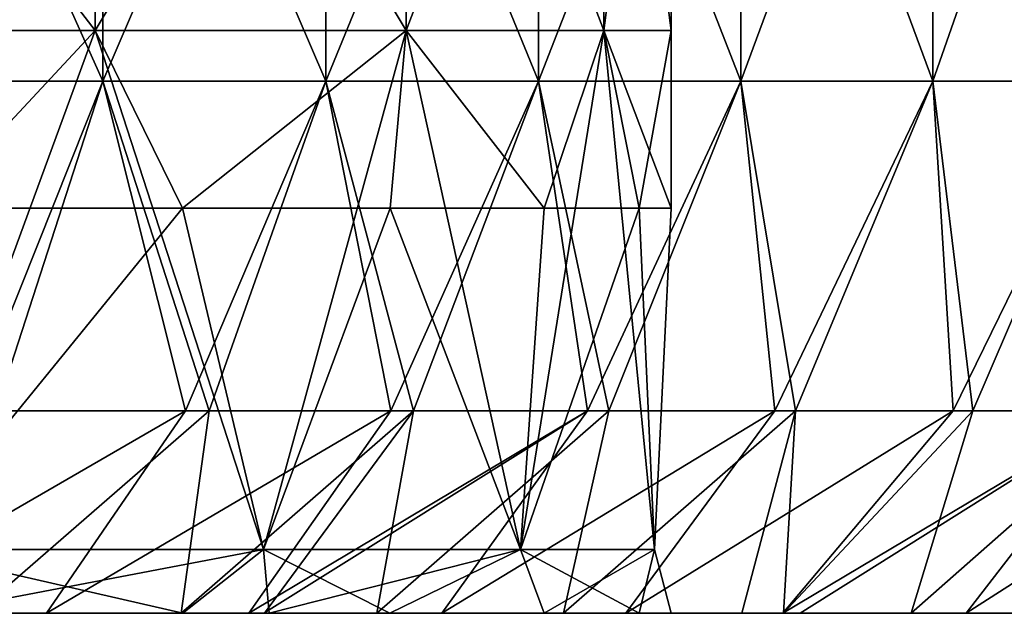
# Model space of a CAD drawing. Header units: inches. Extents: x -3.56 to 3.56, y -0.38 to 0.62.
# Tile 264 of 275: x 3.17 to 3.33, y -0.06 to 0.03. Entities that reach past the tile are written whole.
import ezdxf

# ---------------------------------------------------------------- set-up
doc = ezdxf.new("R2010")
doc.units = ezdxf.units.IN
doc.header["$LTSCALE"] = 65.185185
doc.header["$MEASUREMENT"] = 0
for name, color, linetype in [('11', 7, 'CONTINUOUS'), ('38', 7, 'CONTINUOUS'), ('39', 7, 'CONTINUOUS'), ('50', 7, 'CONTINUOUS'), ('51', 7, 'CONTINUOUS')]:
    doc.layers.add(name, color=color, linetype=linetype)

msp = doc.modelspace()

# ---------------------------------------------------------------- linework, layer by layer
at = {"layer": '11', "color": 13, "linetype": 'Continuous', "true_color": 0xd67263}
for points in [[(3.1505, 0.0196, 1.66306), (3.18644, 0.0196, 1.59311), (3.1505, 0.09968, 1.66306), (3.1505, 0.0196, 1.66306)], [(3.1505, 0.09968, 1.66306), (3.18644, 0.0196, 1.59311), (3.18644, 0.09968, 1.59311), (3.1505, 0.09968, 1.66306)], [(3.18644, 0.0196, -1.59311), (3.1505, 0.0196, -1.66306), (3.18644, 0.09968, -1.59311), (3.18644, 0.0196, -1.59311)], [(3.18644, 0.09968, -1.59311), (3.1505, 0.0196, -1.66306), (3.1505, 0.09968, -1.66306), (3.18644, 0.09968, -1.59311)], [(3.18644, 0.0196, 1.59311), (3.22084, 0.0196, 1.52238), (3.18644, 0.09968, 1.59311), (3.18644, 0.0196, 1.59311)], [(3.18644, 0.09968, 1.59311), (3.22084, 0.0196, 1.52238), (3.22084, 0.09968, 1.52238), (3.18644, 0.09968, 1.59311)], [(3.22084, 0.0196, -1.52238), (3.18644, 0.0196, -1.59311), (3.22084, 0.09968, -1.52238), (3.22084, 0.0196, -1.52238)], [(3.22084, 0.09968, -1.52238), (3.18644, 0.0196, -1.59311), (3.18644, 0.09968, -1.59311), (3.22084, 0.09968, -1.52238)], [(3.22084, 0.0196, 1.52238), (3.25366, 0.0196, 1.4509), (3.22084, 0.09968, 1.52238), (3.22084, 0.0196, 1.52238)], [(3.22084, 0.09968, 1.52238), (3.25366, 0.0196, 1.4509), (3.25366, 0.09968, 1.4509), (3.22084, 0.09968, 1.52238)], [(3.25366, 0.0196, -1.4509), (3.22084, 0.0196, -1.52238), (3.25366, 0.09968, -1.4509), (3.25366, 0.0196, -1.4509)], [(3.25366, 0.09968, -1.4509), (3.22084, 0.0196, -1.52238), (3.22084, 0.09968, -1.52238), (3.25366, 0.09968, -1.4509)], [(3.25366, 0.0196, 1.4509), (3.28489, 0.0196, 1.37872), (3.25366, 0.09968, 1.4509), (3.25366, 0.0196, 1.4509)], [(3.25366, 0.09968, 1.4509), (3.28489, 0.0196, 1.37872), (3.28489, 0.09968, 1.37872), (3.25366, 0.09968, 1.4509)], [(3.28489, 0.0196, -1.37872), (3.25366, 0.0196, -1.4509), (3.28489, 0.09968, -1.37872), (3.28489, 0.0196, -1.37872)], [(3.28489, 0.09968, -1.37872), (3.25366, 0.0196, -1.4509), (3.25366, 0.09968, -1.4509), (3.28489, 0.09968, -1.37872)], [(3.28489, 0.0196, 1.37872), (3.31453, 0.0196, 1.30587), (3.28489, 0.09968, 1.37872), (3.28489, 0.0196, 1.37872)], [(3.28489, 0.09968, 1.37872), (3.31453, 0.0196, 1.30587), (3.31453, 0.09968, 1.30587), (3.28489, 0.09968, 1.37872)], [(3.31453, 0.0196, -1.30587), (3.28489, 0.0196, -1.37872), (3.31453, 0.09968, -1.30587), (3.31453, 0.0196, -1.30587)], [(3.31453, 0.09968, -1.30587), (3.28489, 0.0196, -1.37872), (3.28489, 0.09968, -1.37872), (3.31453, 0.09968, -1.30587)], [(3.31453, 0.0196, 1.30587), (3.34255, 0.0196, 1.23239), (3.31453, 0.09968, 1.30587), (3.31453, 0.0196, 1.30587)], [(3.31453, 0.09968, 1.30587), (3.34255, 0.0196, 1.23239), (3.34255, 0.09968, 1.23239), (3.31453, 0.09968, 1.30587)], [(3.34255, 0.0196, -1.23239), (3.31453, 0.0196, -1.30587), (3.34255, 0.09968, -1.23239), (3.34255, 0.0196, -1.23239)], [(3.34255, 0.09968, -1.23239), (3.31453, 0.0196, -1.30587), (3.31453, 0.09968, -1.30587), (3.34255, 0.09968, -1.23239)], [(3.18644, 0.0196, 1.59311), (3.1505, 0.0196, 1.66306), (3.16996, -0.03125, 1.62565), (3.18644, 0.0196, 1.59311)], [(3.1505, 0.0196, -1.66306), (3.18644, 0.0196, -1.59311), (3.16617, -0.03125, -1.63302), (3.1505, 0.0196, -1.66306)], [(3.16617, -0.03125, -1.63302), (3.18644, 0.0196, -1.59311), (3.19922, -0.03125, -1.56729), (3.16617, -0.03125, -1.63302)], [(3.20286, -0.03125, 1.55984), (3.18644, 0.0196, 1.59311), (3.16996, -0.03125, 1.62565), (3.20286, -0.03125, 1.55984)], [(3.22084, 0.0196, 1.52238), (3.18644, 0.0196, 1.59311), (3.20286, -0.03125, 1.55984), (3.22084, 0.0196, 1.52238)], [(3.18644, 0.0196, -1.59311), (3.22084, 0.0196, -1.52238), (3.19922, -0.03125, -1.56729), (3.18644, 0.0196, -1.59311)], [(3.19922, -0.03125, -1.56729), (3.22084, 0.0196, -1.52238), (3.23091, -0.03125, -1.50088), (3.19922, -0.03125, -1.56729)], [(3.23439, -0.03125, 1.49336), (3.22084, 0.0196, 1.52238), (3.20286, -0.03125, 1.55984), (3.23439, -0.03125, 1.49336)], [(3.25366, 0.0196, 1.4509), (3.22084, 0.0196, 1.52238), (3.23439, -0.03125, 1.49336), (3.25366, 0.0196, 1.4509)], [(3.22084, 0.0196, -1.52238), (3.25366, 0.0196, -1.4509), (3.23091, -0.03125, -1.50088), (3.22084, 0.0196, -1.52238)], [(3.23091, -0.03125, -1.50088), (3.25366, 0.0196, -1.4509), (3.26121, -0.03125, -1.43384), (3.23091, -0.03125, -1.50088)], [(3.26454, -0.03125, 1.42625), (3.25366, 0.0196, 1.4509), (3.23439, -0.03125, 1.49336), (3.26454, -0.03125, 1.42625)], [(3.28489, 0.0196, 1.37872), (3.25366, 0.0196, 1.4509), (3.26454, -0.03125, 1.42625), (3.28489, 0.0196, 1.37872)], [(3.25366, 0.0196, -1.4509), (3.28489, 0.0196, -1.37872), (3.26121, -0.03125, -1.43384), (3.25366, 0.0196, -1.4509)], [(3.26121, -0.03125, -1.43384), (3.28489, 0.0196, -1.37872), (3.29013, -0.03125, -1.36619), (3.26121, -0.03125, -1.43384)], [(3.2933, -0.03125, 1.35853), (3.28489, 0.0196, 1.37872), (3.26454, -0.03125, 1.42625), (3.2933, -0.03125, 1.35853)], [(3.31453, 0.0196, 1.30587), (3.28489, 0.0196, 1.37872), (3.2933, -0.03125, 1.35853), (3.31453, 0.0196, 1.30587)], [(3.28489, 0.0196, -1.37872), (3.31453, 0.0196, -1.30587), (3.29013, -0.03125, -1.36619), (3.28489, 0.0196, -1.37872)], [(3.29013, -0.03125, -1.36619), (3.31453, 0.0196, -1.30587), (3.31764, -0.03125, -1.29795), (3.29013, -0.03125, -1.36619)], [(3.32065, -0.03125, 1.29022), (3.31453, 0.0196, 1.30587), (3.2933, -0.03125, 1.35853), (3.32065, -0.03125, 1.29022)], [(3.34255, 0.0196, 1.23239), (3.31453, 0.0196, 1.30587), (3.32065, -0.03125, 1.29022), (3.34255, 0.0196, 1.23239)], [(3.31453, 0.0196, -1.30587), (3.34255, 0.0196, -1.23239), (3.31764, -0.03125, -1.29795), (3.31453, 0.0196, -1.30587)], [(3.31764, -0.03125, -1.29795), (3.34255, 0.0196, -1.23239), (3.34374, -0.03125, -1.22916), (3.31764, -0.03125, -1.29795)], [(3.34659, -0.03125, 1.22137), (3.34255, 0.0196, 1.23239), (3.32065, -0.03125, 1.29022), (3.34659, -0.03125, 1.22137)]]:
    msp.add_3dface(points, dxfattribs=at)
at = {"layer": '38', "color": 13, "linetype": 'Continuous', "true_color": 0xd67263}
for points in [[(3.12363, 0.02742, -1.33221), (3.18529, 0.02742, -1.29258), (3.12363, 0.1075, -1.33221), (3.12363, 0.02742, -1.33221)], [(3.12363, 0.1075, -1.33221), (3.18529, 0.02742, -1.29258), (3.18529, 0.1075, -1.29258), (3.12363, 0.1075, -1.33221)], [(3.18529, 0.02742, -1.29258), (3.23328, 0.02742, -1.23719), (3.18529, 0.1075, -1.29258), (3.18529, 0.02742, -1.29258)], [(3.18529, 0.1075, -1.29258), (3.23328, 0.02742, -1.23719), (3.23328, 0.1075, -1.23719), (3.18529, 0.1075, -1.29258)], [(3.23328, 0.02742, -1.23719), (3.26373, 0.02742, -1.17052), (3.23328, 0.1075, -1.23719), (3.23328, 0.02742, -1.23719)], [(3.23328, 0.1075, -1.23719), (3.26373, 0.02742, -1.17052), (3.26373, 0.1075, -1.17052), (3.23328, 0.1075, -1.23719)], [(3.26373, 0.02742, -1.17052), (3.27416, 0.02742, -1.09798), (3.26373, 0.1075, -1.17052), (3.26373, 0.02742, -1.17052)], [(3.27416, 0.02742, -1.09798), (3.27416, 0.1075, -1.09798), (3.26373, 0.1075, -1.17052), (3.27416, 0.02742, -1.09798)], [(3.12363, 0.02742, -1.33221), (3.15588, -0.05266, -1.3146), (3.18529, 0.02742, -1.29258), (3.12363, 0.02742, -1.33221)], [(3.15588, -0.05266, -1.3146), (3.21127, -0.05266, -1.2666), (3.18529, 0.02742, -1.29258), (3.15588, -0.05266, -1.3146)], [(3.18529, 0.02742, -1.29258), (3.21127, -0.05266, -1.2666), (3.23328, 0.02742, -1.23719), (3.18529, 0.02742, -1.29258)], [(3.21127, -0.05266, -1.2666), (3.25089, -0.05266, -1.20494), (3.23328, 0.02742, -1.23719), (3.21127, -0.05266, -1.2666)], [(3.23328, 0.02742, -1.23719), (3.25089, -0.05266, -1.20494), (3.26373, 0.02742, -1.17052), (3.23328, 0.02742, -1.23719)], [(3.25089, -0.05266, -1.20494), (3.27154, -0.05266, -1.13462), (3.26373, 0.02742, -1.17052), (3.25089, -0.05266, -1.20494)], [(3.27154, -0.05266, -1.13462), (3.27416, 0, -1.09798), (3.26373, 0.02742, -1.17052), (3.27154, -0.05266, -1.13462)], [(3.26373, 0.02742, -1.17052), (3.27416, 0, -1.09798), (3.27416, 0.02742, -1.09798), (3.26373, 0.02742, -1.17052)], [(3.15972, 0, -0.88387), (3.19874, 0, -0.9159), (3.15588, -0.05266, -0.88135), (3.15972, 0, -0.88387)], [(3.15588, -0.05266, -0.88135), (3.19874, 0, -0.9159), (3.21127, -0.05266, -0.92935), (3.15588, -0.05266, -0.88135)], [(3.19874, 0, -0.9159), (3.23077, 0, -0.95492), (3.21127, -0.05266, -0.92935), (3.19874, 0, -0.9159)], [(3.21127, -0.05266, -0.92935), (3.23077, 0, -0.95492), (3.25089, -0.05266, -0.99101), (3.21127, -0.05266, -0.92935)], [(3.23077, 0, -0.95492), (3.25456, 0, -0.99943), (3.25089, -0.05266, -0.99101), (3.23077, 0, -0.95492)], [(3.25456, 0, -0.99943), (3.26921, 0, -1.04774), (3.25089, -0.05266, -0.99101), (3.25456, 0, -0.99943)], [(3.25089, -0.05266, -0.99101), (3.26921, 0, -1.04774), (3.27154, -0.05266, -1.06133), (3.25089, -0.05266, -0.99101)], [(3.26921, 0, -1.04774), (3.27416, 0, -1.09798), (3.27154, -0.05266, -1.06133), (3.26921, 0, -1.04774)], [(3.27154, -0.05266, -1.06133), (3.27416, 0, -1.09798), (3.27154, -0.05266, -1.13462), (3.27154, -0.05266, -1.06133)], [(3.15588, -0.05266, -0.88135), (3.21127, -0.05266, -0.92935), (3.15968, -0.0625, -0.88385), (3.15588, -0.05266, -0.88135)], [(3.21127, -0.05266, -1.2666), (3.15588, -0.05266, -1.3146), (3.19879, -0.0625, -1.27997), (3.21127, -0.05266, -1.2666)], [(3.19879, -0.0625, -1.27997), (3.15588, -0.05266, -1.3146), (3.15968, -0.0625, -1.31211), (3.19879, -0.0625, -1.27997)], [(3.15968, -0.0625, -0.88385), (3.21127, -0.05266, -0.92935), (3.19879, -0.0625, -0.91598), (3.15968, -0.0625, -0.88385)], [(3.19879, -0.0625, -0.91598), (3.21127, -0.05266, -0.92935), (3.21213, -0.0625, -0.93034), (3.19879, -0.0625, -0.91598)], [(3.21213, -0.0625, -1.26561), (3.21127, -0.05266, -1.2666), (3.19879, -0.0625, -1.27997), (3.21213, -0.0625, -1.26561)], [(3.21127, -0.05266, -0.92935), (3.25089, -0.05266, -0.99101), (3.21213, -0.0625, -0.93034), (3.21127, -0.05266, -0.92935)], [(3.25089, -0.05266, -1.20494), (3.21127, -0.05266, -1.2666), (3.23072, -0.0625, -1.24104), (3.25089, -0.05266, -1.20494)], [(3.23072, -0.0625, -1.24104), (3.21127, -0.05266, -1.2666), (3.21213, -0.0625, -1.26561), (3.23072, -0.0625, -1.24104)], [(3.21213, -0.0625, -0.93034), (3.25089, -0.05266, -0.99101), (3.23072, -0.0625, -0.95491), (3.21213, -0.0625, -0.93034)], [(3.23072, -0.0625, -0.95491), (3.25089, -0.05266, -0.99101), (3.25452, -0.0625, -0.99936), (3.23072, -0.0625, -0.95491)], [(3.25452, -0.0625, -1.19659), (3.25089, -0.05266, -1.20494), (3.23072, -0.0625, -1.24104), (3.25452, -0.0625, -1.19659)], [(3.25089, -0.05266, -0.99101), (3.27154, -0.05266, -1.06133), (3.25452, -0.0625, -0.99936), (3.25089, -0.05266, -0.99101)], [(3.27154, -0.05266, -1.13462), (3.25089, -0.05266, -1.20494), (3.26922, -0.0625, -1.14811), (3.27154, -0.05266, -1.13462)], [(3.26922, -0.0625, -1.14811), (3.25089, -0.05266, -1.20494), (3.25452, -0.0625, -1.19659), (3.26922, -0.0625, -1.14811)], [(3.25452, -0.0625, -0.99936), (3.27154, -0.05266, -1.06133), (3.26922, -0.0625, -1.04784), (3.25452, -0.0625, -0.99936)], [(3.26922, -0.0625, -1.04784), (3.27154, -0.05266, -1.06133), (3.27412, -0.0625, -1.09798), (3.26922, -0.0625, -1.04784)], [(3.27412, -0.0625, -1.09798), (3.27154, -0.05266, -1.13462), (3.26922, -0.0625, -1.14811), (3.27412, -0.0625, -1.09798)], [(3.27154, -0.05266, -1.06133), (3.27154, -0.05266, -1.13462), (3.27412, -0.0625, -1.09798), (3.27154, -0.05266, -1.06133)]]:
    msp.add_3dface(points, dxfattribs=at)
at = {"layer": '39', "color": 13, "linetype": 'Continuous', "true_color": 0xd67263}
for points in [[(3.18529, 0.02742, -0.90337), (3.12363, 0.02742, -0.86374), (3.18529, 0.1075, -0.90337), (3.18529, 0.02742, -0.90337)], [(3.18529, 0.1075, -0.90337), (3.12363, 0.02742, -0.86374), (3.12363, 0.1075, -0.86374), (3.18529, 0.1075, -0.90337)], [(3.23328, 0.02742, -0.95876), (3.18529, 0.02742, -0.90337), (3.23328, 0.1075, -0.95876), (3.23328, 0.02742, -0.95876)], [(3.23328, 0.1075, -0.95876), (3.18529, 0.02742, -0.90337), (3.18529, 0.1075, -0.90337), (3.23328, 0.1075, -0.95876)], [(3.26373, 0.02742, -1.02543), (3.23328, 0.02742, -0.95876), (3.26373, 0.1075, -1.02543), (3.26373, 0.02742, -1.02543)], [(3.26373, 0.1075, -1.02543), (3.23328, 0.02742, -0.95876), (3.23328, 0.1075, -0.95876), (3.26373, 0.1075, -1.02543)], [(3.27416, 0.1075, -1.09798), (3.27416, 0.02742, -1.09798), (3.26373, 0.02742, -1.02543), (3.27416, 0.1075, -1.09798)], [(3.27416, 0.1075, -1.09798), (3.26373, 0.02742, -1.02543), (3.26373, 0.1075, -1.02543), (3.27416, 0.1075, -1.09798)], [(3.18529, 0.02742, -0.90337), (3.15972, 0, -0.88387), (3.12363, 0.02742, -0.86374), (3.18529, 0.02742, -0.90337)], [(3.19874, 0, -0.9159), (3.15972, 0, -0.88387), (3.18529, 0.02742, -0.90337), (3.19874, 0, -0.9159)], [(3.23328, 0.02742, -0.95876), (3.19874, 0, -0.9159), (3.18529, 0.02742, -0.90337), (3.23328, 0.02742, -0.95876)], [(3.23077, 0, -0.95492), (3.19874, 0, -0.9159), (3.23328, 0.02742, -0.95876), (3.23077, 0, -0.95492)], [(3.25456, 0, -0.99943), (3.23077, 0, -0.95492), (3.23328, 0.02742, -0.95876), (3.25456, 0, -0.99943)], [(3.26373, 0.02742, -1.02543), (3.25456, 0, -0.99943), (3.23328, 0.02742, -0.95876), (3.26373, 0.02742, -1.02543)], [(3.26921, 0, -1.04774), (3.25456, 0, -0.99943), (3.26373, 0.02742, -1.02543), (3.26921, 0, -1.04774)], [(3.27416, 0.02742, -1.09798), (3.26921, 0, -1.04774), (3.26373, 0.02742, -1.02543), (3.27416, 0.02742, -1.09798)], [(3.27416, 0, -1.09798), (3.26921, 0, -1.04774), (3.27416, 0.02742, -1.09798), (3.27416, 0, -1.09798)]]:
    msp.add_3dface(points, dxfattribs=at)
at = {"layer": '50', "color": 13, "linetype": 'Continuous', "true_color": 0xd67263}
for points in [[(3.13116, -0.0625, -0.79099), (3.13179, -0.0625, -0.86768), (3.21124, -0.0625, -0.85117), (3.13116, -0.0625, -0.79099)], [(3.21124, -0.0625, -1.33277), (3.13179, -0.0625, -1.32827), (3.13116, -0.0625, -1.4035), (3.21124, -0.0625, -1.33277)], [(3.13116, -0.0625, 1.55893), (3.13216, -0.0625, 1.48597), (3.19853, -0.0625, 1.49637), (3.13116, -0.0625, 1.55893)], [(3.13216, -0.0625, 1.22746), (3.13116, -0.0625, 1.15023), (3.21124, -0.0625, 1.22849), (3.13216, -0.0625, 1.22746)], [(3.13116, -0.0625, 1.15023), (3.13116, -0.0625, 1.07258), (3.21124, -0.0625, 1.1485), (3.13116, -0.0625, 1.15023)], [(3.21124, -0.0625, 1.22849), (3.13116, -0.0625, 1.15023), (3.21124, -0.0625, 1.1485), (3.21124, -0.0625, 1.22849)], [(3.13116, -0.0625, 1.07258), (3.13116, -0.0625, 0.99493), (3.21124, -0.0625, 1.06852), (3.13116, -0.0625, 1.07258)], [(3.21124, -0.0625, 1.1485), (3.13116, -0.0625, 1.07258), (3.21124, -0.0625, 1.06852), (3.21124, -0.0625, 1.1485)], [(3.13116, -0.0625, 0.99493), (3.13116, -0.0625, 0.91728), (3.21124, -0.0625, 0.98853), (3.13116, -0.0625, 0.99493)], [(3.21124, -0.0625, 1.06852), (3.13116, -0.0625, 0.99493), (3.21124, -0.0625, 0.98853), (3.21124, -0.0625, 1.06852)], [(3.13116, -0.0625, 0.91728), (3.13116, -0.0625, 0.83964), (3.21124, -0.0625, 0.90854), (3.13116, -0.0625, 0.91728)], [(3.21124, -0.0625, 0.98853), (3.13116, -0.0625, 0.91728), (3.21124, -0.0625, 0.90854), (3.21124, -0.0625, 0.98853)], [(3.13116, -0.0625, 0.83964), (3.13116, -0.0625, 0.76199), (3.21124, -0.0625, 0.82855), (3.13116, -0.0625, 0.83964)], [(3.21124, -0.0625, 0.90854), (3.13116, -0.0625, 0.83964), (3.21124, -0.0625, 0.82855), (3.21124, -0.0625, 0.90854)], [(3.13116, -0.0625, 0.76199), (3.13116, -0.0625, 0.68434), (3.21124, -0.0625, 0.74857), (3.13116, -0.0625, 0.76199)], [(3.21124, -0.0625, 0.82855), (3.13116, -0.0625, 0.76199), (3.21124, -0.0625, 0.74857), (3.21124, -0.0625, 0.82855)], [(3.13116, -0.0625, 0.68434), (3.13116, -0.0625, 0.60669), (3.21124, -0.0625, 0.66858), (3.13116, -0.0625, 0.68434)], [(3.21124, -0.0625, 0.74857), (3.13116, -0.0625, 0.68434), (3.21124, -0.0625, 0.66858), (3.21124, -0.0625, 0.74857)], [(3.13116, -0.0625, 0.60669), (3.13116, -0.0625, 0.52904), (3.21124, -0.0625, 0.58859), (3.13116, -0.0625, 0.60669)], [(3.21124, -0.0625, 0.66858), (3.13116, -0.0625, 0.60669), (3.21124, -0.0625, 0.58859), (3.21124, -0.0625, 0.66858)], [(3.13116, -0.0625, 0.52904), (3.13116, -0.0625, 0.45139), (3.21124, -0.0625, 0.50861), (3.13116, -0.0625, 0.52904)], [(3.21124, -0.0625, 0.58859), (3.13116, -0.0625, 0.52904), (3.21124, -0.0625, 0.50861), (3.21124, -0.0625, 0.58859)], [(3.13116, -0.0625, 0.45139), (3.13116, -0.0625, 0.37374), (3.21124, -0.0625, 0.42862), (3.13116, -0.0625, 0.45139)], [(3.21124, -0.0625, 0.50861), (3.13116, -0.0625, 0.45139), (3.21124, -0.0625, 0.42862), (3.21124, -0.0625, 0.50861)], [(3.13116, -0.0625, 0.37374), (3.13116, -0.0625, 0.2961), (3.21124, -0.0625, 0.34863), (3.13116, -0.0625, 0.37374)], [(3.21124, -0.0625, 0.42862), (3.13116, -0.0625, 0.37374), (3.21124, -0.0625, 0.34863), (3.21124, -0.0625, 0.42862)], [(3.13116, -0.0625, 0.2961), (3.13116, -0.0625, 0.21845), (3.21124, -0.0625, 0.26865), (3.13116, -0.0625, 0.2961)], [(3.21124, -0.0625, 0.34863), (3.13116, -0.0625, 0.2961), (3.21124, -0.0625, 0.26865), (3.21124, -0.0625, 0.34863)], [(3.13116, -0.0625, 0.21845), (3.13116, -0.0625, 0.1408), (3.21124, -0.0625, 0.18866), (3.13116, -0.0625, 0.21845)], [(3.21124, -0.0625, 0.26865), (3.13116, -0.0625, 0.21845), (3.21124, -0.0625, 0.18866), (3.21124, -0.0625, 0.26865)], [(3.13116, -0.0625, 0.1408), (3.13116, -0.0625, 0.06315), (3.21124, -0.0625, 0.10867), (3.13116, -0.0625, 0.1408)], [(3.21124, -0.0625, 0.18866), (3.13116, -0.0625, 0.1408), (3.21124, -0.0625, 0.10867), (3.21124, -0.0625, 0.18866)], [(3.13116, -0.0625, 0.06315), (3.13116, -0.0625, -0.0145), (3.21124, -0.0625, 0.02868), (3.13116, -0.0625, 0.06315)], [(3.21124, -0.0625, 0.10867), (3.13116, -0.0625, 0.06315), (3.21124, -0.0625, 0.02868), (3.21124, -0.0625, 0.10867)], [(3.13116, -0.0625, -0.0145), (3.13116, -0.0625, -0.09215), (3.21124, -0.0625, -0.0513), (3.13116, -0.0625, -0.0145)], [(3.21124, -0.0625, 0.02868), (3.13116, -0.0625, -0.0145), (3.21124, -0.0625, -0.0513), (3.21124, -0.0625, 0.02868)], [(3.13116, -0.0625, -0.09215), (3.13116, -0.0625, -0.1698), (3.21124, -0.0625, -0.13129), (3.13116, -0.0625, -0.09215)], [(3.21124, -0.0625, -0.0513), (3.13116, -0.0625, -0.09215), (3.21124, -0.0625, -0.13129), (3.21124, -0.0625, -0.0513)], [(3.13116, -0.0625, -0.1698), (3.13116, -0.0625, -0.24745), (3.21124, -0.0625, -0.21128), (3.13116, -0.0625, -0.1698)], [(3.21124, -0.0625, -0.13129), (3.13116, -0.0625, -0.1698), (3.21124, -0.0625, -0.21128), (3.21124, -0.0625, -0.13129)], [(3.13116, -0.0625, -0.24745), (3.13116, -0.0625, -0.32509), (3.21124, -0.0625, -0.29126), (3.13116, -0.0625, -0.24745)], [(3.21124, -0.0625, -0.21128), (3.13116, -0.0625, -0.24745), (3.21124, -0.0625, -0.29126), (3.21124, -0.0625, -0.21128)], [(3.13116, -0.0625, -0.32509), (3.13116, -0.0625, -0.40274), (3.21124, -0.0625, -0.37125), (3.13116, -0.0625, -0.32509)], [(3.21124, -0.0625, -0.29126), (3.13116, -0.0625, -0.32509), (3.21124, -0.0625, -0.37125), (3.21124, -0.0625, -0.29126)], [(3.13116, -0.0625, -0.40274), (3.13116, -0.0625, -0.48039), (3.21124, -0.0625, -0.45124), (3.13116, -0.0625, -0.40274)], [(3.21124, -0.0625, -0.37125), (3.13116, -0.0625, -0.40274), (3.21124, -0.0625, -0.45124), (3.21124, -0.0625, -0.37125)], [(3.13116, -0.0625, -0.48039), (3.13116, -0.0625, -0.55804), (3.21124, -0.0625, -0.53122), (3.13116, -0.0625, -0.48039)], [(3.21124, -0.0625, -0.45124), (3.13116, -0.0625, -0.48039), (3.21124, -0.0625, -0.53122), (3.21124, -0.0625, -0.45124)], [(3.13116, -0.0625, -0.55804), (3.13116, -0.0625, -0.63569), (3.21124, -0.0625, -0.61121), (3.13116, -0.0625, -0.55804)], [(3.21124, -0.0625, -0.53122), (3.13116, -0.0625, -0.55804), (3.21124, -0.0625, -0.61121), (3.21124, -0.0625, -0.53122)], [(3.13116, -0.0625, -0.63569), (3.13116, -0.0625, -0.71334), (3.21124, -0.0625, -0.6912), (3.13116, -0.0625, -0.63569)], [(3.21124, -0.0625, -0.61121), (3.13116, -0.0625, -0.63569), (3.21124, -0.0625, -0.6912), (3.21124, -0.0625, -0.61121)], [(3.13116, -0.0625, -0.71334), (3.13116, -0.0625, -0.79099), (3.21124, -0.0625, -0.77119), (3.13116, -0.0625, -0.71334)], [(3.21124, -0.0625, -0.6912), (3.13116, -0.0625, -0.71334), (3.21124, -0.0625, -0.77119), (3.21124, -0.0625, -0.6912)], [(3.21124, -0.0625, -0.77119), (3.13116, -0.0625, -0.79099), (3.21124, -0.0625, -0.85117), (3.21124, -0.0625, -0.77119)], [(3.16694, -0.0625, 1.56209), (3.13116, -0.0625, 1.55893), (3.19853, -0.0625, 1.49637), (3.16694, -0.0625, 1.56209)], [(3.21129, -0.0625, -1.46874), (3.21124, -0.0625, -1.40074), (3.13116, -0.0625, -1.4035), (3.21129, -0.0625, -1.46874)], [(3.20896, -0.0625, -1.47382), (3.21129, -0.0625, -1.46874), (3.13116, -0.0625, -1.47968), (3.20896, -0.0625, -1.47382)], [(3.13116, -0.0625, -1.47968), (3.21129, -0.0625, -1.46874), (3.13116, -0.0625, -1.4035), (3.13116, -0.0625, -1.47968)], [(3.21124, -0.0625, -1.40074), (3.21124, -0.0625, -1.33277), (3.13116, -0.0625, -1.4035), (3.21124, -0.0625, -1.40074)], [(3.17777, -0.0625, -1.53991), (3.20896, -0.0625, -1.47382), (3.13116, -0.0625, -1.47968), (3.17777, -0.0625, -1.53991)], [(3.14521, -0.0625, -1.60536), (3.17777, -0.0625, -1.53991), (3.13116, -0.0625, -1.55586), (3.14521, -0.0625, -1.60536)], [(3.13116, -0.0625, -1.55586), (3.17777, -0.0625, -1.53991), (3.13116, -0.0625, -1.47968), (3.13116, -0.0625, -1.55586)], [(3.13179, -0.0625, -0.86768), (3.15968, -0.0625, -0.88385), (3.21124, -0.0625, -0.85117), (3.13179, -0.0625, -0.86768)], [(3.15968, -0.0625, -1.31211), (3.13179, -0.0625, -1.32827), (3.21124, -0.0625, -1.33277), (3.15968, -0.0625, -1.31211)], [(3.13216, -0.0625, 1.48597), (3.14735, -0.0625, 1.45533), (3.21141, -0.0625, 1.46854), (3.13216, -0.0625, 1.48597)], [(3.19853, -0.0625, 1.49637), (3.13216, -0.0625, 1.48597), (3.21141, -0.0625, 1.46854), (3.19853, -0.0625, 1.49637)], [(3.14735, -0.0625, 1.2581), (3.13216, -0.0625, 1.22746), (3.21124, -0.0625, 1.22849), (3.14735, -0.0625, 1.2581)], [(3.14735, -0.0625, 1.45533), (3.16204, -0.0625, 1.40686), (3.21141, -0.0625, 1.46854), (3.14735, -0.0625, 1.45533)], [(3.16204, -0.0625, 1.30658), (3.14735, -0.0625, 1.2581), (3.21124, -0.0625, 1.30848), (3.16204, -0.0625, 1.30658)], [(3.21124, -0.0625, 1.30848), (3.14735, -0.0625, 1.2581), (3.21124, -0.0625, 1.22849), (3.21124, -0.0625, 1.30848)], [(3.15968, -0.0625, -0.88385), (3.19879, -0.0625, -0.91598), (3.21124, -0.0625, -0.85117), (3.15968, -0.0625, -0.88385)], [(3.19879, -0.0625, -1.27997), (3.15968, -0.0625, -1.31211), (3.21124, -0.0625, -1.33277), (3.19879, -0.0625, -1.27997)], [(3.16204, -0.0625, 1.40686), (3.16695, -0.0625, 1.35672), (3.21124, -0.0625, 1.38846), (3.16204, -0.0625, 1.40686)], [(3.21141, -0.0625, 1.46854), (3.16204, -0.0625, 1.40686), (3.21124, -0.0625, 1.38846), (3.21141, -0.0625, 1.46854)], [(3.16695, -0.0625, 1.35672), (3.16204, -0.0625, 1.30658), (3.21124, -0.0625, 1.30848), (3.16695, -0.0625, 1.35672)], [(3.21124, -0.0625, 1.38846), (3.16695, -0.0625, 1.35672), (3.21124, -0.0625, 1.30848), (3.21124, -0.0625, 1.38846)], [(3.19879, -0.0625, -0.91598), (3.21213, -0.0625, -0.93034), (3.21124, -0.0625, -0.85117), (3.19879, -0.0625, -0.91598)], [(3.21213, -0.0625, -1.26561), (3.19879, -0.0625, -1.27997), (3.21124, -0.0625, -1.33277), (3.21213, -0.0625, -1.26561)], [(3.21124, -0.0625, -0.85117), (3.21213, -0.0625, -0.93034), (3.29132, -0.0625, -0.8795), (3.21124, -0.0625, -0.85117)], [(3.29138, -0.0625, -1.27925), (3.21213, -0.0625, -1.26561), (3.21124, -0.0625, -1.33277), (3.29138, -0.0625, -1.27925)], [(3.21141, -0.0625, 1.46854), (3.21124, -0.0625, 1.38846), (3.22871, -0.0625, 1.43009), (3.21141, -0.0625, 1.46854)], [(3.21124, -0.0625, 1.38846), (3.21124, -0.0625, 1.30848), (3.25755, -0.0625, 1.36308), (3.21124, -0.0625, 1.38846)], [(3.22871, -0.0625, 1.43009), (3.21124, -0.0625, 1.38846), (3.25755, -0.0625, 1.36308), (3.22871, -0.0625, 1.43009)], [(3.21124, -0.0625, 1.30848), (3.21124, -0.0625, 1.22849), (3.28504, -0.0625, 1.29539), (3.21124, -0.0625, 1.30848)], [(3.25755, -0.0625, 1.36308), (3.21124, -0.0625, 1.30848), (3.28504, -0.0625, 1.29539), (3.25755, -0.0625, 1.36308)], [(3.21124, -0.0625, 1.22849), (3.21124, -0.0625, 1.1485), (3.29132, -0.0625, 1.19903), (3.21124, -0.0625, 1.22849)], [(3.28504, -0.0625, 1.29539), (3.21124, -0.0625, 1.22849), (3.29145, -0.0625, 1.27902), (3.28504, -0.0625, 1.29539)], [(3.29145, -0.0625, 1.27902), (3.21124, -0.0625, 1.22849), (3.29132, -0.0625, 1.19903), (3.29145, -0.0625, 1.27902)], [(3.21124, -0.0625, 1.1485), (3.21124, -0.0625, 1.06852), (3.29132, -0.0625, 1.11908), (3.21124, -0.0625, 1.1485)], [(3.29132, -0.0625, 1.19903), (3.21124, -0.0625, 1.1485), (3.29132, -0.0625, 1.11908), (3.29132, -0.0625, 1.19903)], [(3.21124, -0.0625, 1.06852), (3.21124, -0.0625, 0.98853), (3.29132, -0.0625, 1.03914), (3.21124, -0.0625, 1.06852)], [(3.29132, -0.0625, 1.11908), (3.21124, -0.0625, 1.06852), (3.29132, -0.0625, 1.03914), (3.29132, -0.0625, 1.11908)], [(3.21124, -0.0625, 0.98853), (3.21124, -0.0625, 0.90854), (3.29132, -0.0625, 0.9592), (3.21124, -0.0625, 0.98853)], [(3.29132, -0.0625, 1.03914), (3.21124, -0.0625, 0.98853), (3.29132, -0.0625, 0.9592), (3.29132, -0.0625, 1.03914)], [(3.21124, -0.0625, 0.90854), (3.21124, -0.0625, 0.82855), (3.29132, -0.0625, 0.87925), (3.21124, -0.0625, 0.90854)], [(3.29132, -0.0625, 0.9592), (3.21124, -0.0625, 0.90854), (3.29132, -0.0625, 0.87925), (3.29132, -0.0625, 0.9592)], [(3.21124, -0.0625, 0.82855), (3.21124, -0.0625, 0.74857), (3.29132, -0.0625, 0.79931), (3.21124, -0.0625, 0.82855)], [(3.29132, -0.0625, 0.87925), (3.21124, -0.0625, 0.82855), (3.29132, -0.0625, 0.79931), (3.29132, -0.0625, 0.87925)], [(3.21124, -0.0625, 0.74857), (3.21124, -0.0625, 0.66858), (3.29132, -0.0625, 0.71937), (3.21124, -0.0625, 0.74857)], [(3.29132, -0.0625, 0.79931), (3.21124, -0.0625, 0.74857), (3.29132, -0.0625, 0.71937), (3.29132, -0.0625, 0.79931)], [(3.21124, -0.0625, 0.66858), (3.21124, -0.0625, 0.58859), (3.29132, -0.0625, 0.63942), (3.21124, -0.0625, 0.66858)], [(3.29132, -0.0625, 0.71937), (3.21124, -0.0625, 0.66858), (3.29132, -0.0625, 0.63942), (3.29132, -0.0625, 0.71937)], [(3.21124, -0.0625, 0.58859), (3.21124, -0.0625, 0.50861), (3.29132, -0.0625, 0.55948), (3.21124, -0.0625, 0.58859)], [(3.29132, -0.0625, 0.63942), (3.21124, -0.0625, 0.58859), (3.29132, -0.0625, 0.55948), (3.29132, -0.0625, 0.63942)], [(3.21124, -0.0625, 0.50861), (3.21124, -0.0625, 0.42862), (3.29132, -0.0625, 0.47954), (3.21124, -0.0625, 0.50861)], [(3.29132, -0.0625, 0.55948), (3.21124, -0.0625, 0.50861), (3.29132, -0.0625, 0.47954), (3.29132, -0.0625, 0.55948)], [(3.21124, -0.0625, 0.42862), (3.21124, -0.0625, 0.34863), (3.29132, -0.0625, 0.39959), (3.21124, -0.0625, 0.42862)], [(3.29132, -0.0625, 0.47954), (3.21124, -0.0625, 0.42862), (3.29132, -0.0625, 0.39959), (3.29132, -0.0625, 0.47954)], [(3.21124, -0.0625, 0.34863), (3.21124, -0.0625, 0.26865), (3.29132, -0.0625, 0.31965), (3.21124, -0.0625, 0.34863)], [(3.29132, -0.0625, 0.39959), (3.21124, -0.0625, 0.34863), (3.29132, -0.0625, 0.31965), (3.29132, -0.0625, 0.39959)], [(3.21124, -0.0625, 0.26865), (3.21124, -0.0625, 0.18866), (3.29132, -0.0625, 0.23971), (3.21124, -0.0625, 0.26865)], [(3.29132, -0.0625, 0.31965), (3.21124, -0.0625, 0.26865), (3.29132, -0.0625, 0.23971), (3.29132, -0.0625, 0.31965)], [(3.21124, -0.0625, 0.18866), (3.21124, -0.0625, 0.10867), (3.29132, -0.0625, 0.15976), (3.21124, -0.0625, 0.18866)], [(3.29132, -0.0625, 0.23971), (3.21124, -0.0625, 0.18866), (3.29132, -0.0625, 0.15976), (3.29132, -0.0625, 0.23971)], [(3.21124, -0.0625, 0.10867), (3.21124, -0.0625, 0.02868), (3.29132, -0.0625, 0.07982), (3.21124, -0.0625, 0.10867)], [(3.29132, -0.0625, 0.15976), (3.21124, -0.0625, 0.10867), (3.29132, -0.0625, 0.07982), (3.29132, -0.0625, 0.15976)], [(3.21124, -0.0625, 0.02868), (3.21124, -0.0625, -0.0513), (3.29132, -0.0625, -0.00012), (3.21124, -0.0625, 0.02868)], [(3.29132, -0.0625, 0.07982), (3.21124, -0.0625, 0.02868), (3.29132, -0.0625, -0.00012), (3.29132, -0.0625, 0.07982)], [(3.21124, -0.0625, -0.0513), (3.21124, -0.0625, -0.13129), (3.29132, -0.0625, -0.08007), (3.21124, -0.0625, -0.0513)], [(3.29132, -0.0625, -0.00012), (3.21124, -0.0625, -0.0513), (3.29132, -0.0625, -0.08007), (3.29132, -0.0625, -0.00012)], [(3.21124, -0.0625, -0.13129), (3.21124, -0.0625, -0.21128), (3.29132, -0.0625, -0.16001), (3.21124, -0.0625, -0.13129)], [(3.29132, -0.0625, -0.08007), (3.21124, -0.0625, -0.13129), (3.29132, -0.0625, -0.16001), (3.29132, -0.0625, -0.08007)], [(3.21124, -0.0625, -0.21128), (3.21124, -0.0625, -0.29126), (3.29132, -0.0625, -0.23996), (3.21124, -0.0625, -0.21128)], [(3.29132, -0.0625, -0.16001), (3.21124, -0.0625, -0.21128), (3.29132, -0.0625, -0.23996), (3.29132, -0.0625, -0.16001)], [(3.21124, -0.0625, -0.29126), (3.21124, -0.0625, -0.37125), (3.29132, -0.0625, -0.3199), (3.21124, -0.0625, -0.29126)], [(3.29132, -0.0625, -0.23996), (3.21124, -0.0625, -0.29126), (3.29132, -0.0625, -0.3199), (3.29132, -0.0625, -0.23996)], [(3.21124, -0.0625, -0.37125), (3.21124, -0.0625, -0.45124), (3.29132, -0.0625, -0.39984), (3.21124, -0.0625, -0.37125)], [(3.29132, -0.0625, -0.3199), (3.21124, -0.0625, -0.37125), (3.29132, -0.0625, -0.39984), (3.29132, -0.0625, -0.3199)], [(3.21124, -0.0625, -0.45124), (3.21124, -0.0625, -0.53122), (3.29132, -0.0625, -0.47979), (3.21124, -0.0625, -0.45124)], [(3.29132, -0.0625, -0.39984), (3.21124, -0.0625, -0.45124), (3.29132, -0.0625, -0.47979), (3.29132, -0.0625, -0.39984)], [(3.21124, -0.0625, -0.53122), (3.21124, -0.0625, -0.61121), (3.29132, -0.0625, -0.55973), (3.21124, -0.0625, -0.53122)], [(3.29132, -0.0625, -0.47979), (3.21124, -0.0625, -0.53122), (3.29132, -0.0625, -0.55973), (3.29132, -0.0625, -0.47979)], [(3.21124, -0.0625, -0.61121), (3.21124, -0.0625, -0.6912), (3.29132, -0.0625, -0.63967), (3.21124, -0.0625, -0.61121)], [(3.29132, -0.0625, -0.55973), (3.21124, -0.0625, -0.61121), (3.29132, -0.0625, -0.63967), (3.29132, -0.0625, -0.55973)], [(3.21124, -0.0625, -0.6912), (3.21124, -0.0625, -0.77119), (3.29132, -0.0625, -0.71962), (3.21124, -0.0625, -0.6912)], [(3.29132, -0.0625, -0.63967), (3.21124, -0.0625, -0.6912), (3.29132, -0.0625, -0.71962), (3.29132, -0.0625, -0.63967)], [(3.21124, -0.0625, -0.77119), (3.21124, -0.0625, -0.85117), (3.29132, -0.0625, -0.79956), (3.21124, -0.0625, -0.77119)], [(3.29132, -0.0625, -0.71962), (3.21124, -0.0625, -0.77119), (3.29132, -0.0625, -0.79956), (3.29132, -0.0625, -0.71962)], [(3.29132, -0.0625, -0.79956), (3.21124, -0.0625, -0.85117), (3.29132, -0.0625, -0.8795), (3.29132, -0.0625, -0.79956)], [(3.26712, -0.0625, -1.34003), (3.29138, -0.0625, -1.27925), (3.21124, -0.0625, -1.33277), (3.26712, -0.0625, -1.34003)], [(3.23876, -0.0625, -1.40716), (3.26712, -0.0625, -1.34003), (3.21124, -0.0625, -1.40074), (3.23876, -0.0625, -1.40716)], [(3.21124, -0.0625, -1.40074), (3.26712, -0.0625, -1.34003), (3.21124, -0.0625, -1.33277), (3.21124, -0.0625, -1.40074)], [(3.21129, -0.0625, -1.46874), (3.23876, -0.0625, -1.40716), (3.21124, -0.0625, -1.40074), (3.21129, -0.0625, -1.46874)], [(3.21213, -0.0625, -0.93034), (3.23072, -0.0625, -0.95491), (3.29132, -0.0625, -0.8795), (3.21213, -0.0625, -0.93034)], [(3.23072, -0.0625, -1.24104), (3.21213, -0.0625, -1.26561), (3.29132, -0.0625, -1.19928), (3.23072, -0.0625, -1.24104)], [(3.29132, -0.0625, -1.19928), (3.21213, -0.0625, -1.26561), (3.29138, -0.0625, -1.27925), (3.29132, -0.0625, -1.19928)], [(3.23072, -0.0625, -0.95491), (3.25452, -0.0625, -0.99936), (3.29132, -0.0625, -0.95945), (3.23072, -0.0625, -0.95491)], [(3.29132, -0.0625, -0.8795), (3.23072, -0.0625, -0.95491), (3.29132, -0.0625, -0.95945), (3.29132, -0.0625, -0.8795)], [(3.25452, -0.0625, -1.19659), (3.23072, -0.0625, -1.24104), (3.29132, -0.0625, -1.19928), (3.25452, -0.0625, -1.19659)], [(3.25452, -0.0625, -0.99936), (3.26922, -0.0625, -1.04784), (3.29132, -0.0625, -1.03939), (3.25452, -0.0625, -0.99936)], [(3.29132, -0.0625, -0.95945), (3.25452, -0.0625, -0.99936), (3.29132, -0.0625, -1.03939), (3.29132, -0.0625, -0.95945)], [(3.26922, -0.0625, -1.14811), (3.25452, -0.0625, -1.19659), (3.29132, -0.0625, -1.11933), (3.26922, -0.0625, -1.14811)], [(3.29132, -0.0625, -1.11933), (3.25452, -0.0625, -1.19659), (3.29132, -0.0625, -1.19928), (3.29132, -0.0625, -1.11933)], [(3.26922, -0.0625, -1.04784), (3.27412, -0.0625, -1.09798), (3.29132, -0.0625, -1.03939), (3.26922, -0.0625, -1.04784)], [(3.27412, -0.0625, -1.09798), (3.26922, -0.0625, -1.14811), (3.29132, -0.0625, -1.11933), (3.27412, -0.0625, -1.09798)], [(3.29132, -0.0625, -1.03939), (3.27412, -0.0625, -1.09798), (3.29132, -0.0625, -1.11933), (3.29132, -0.0625, -1.03939)], [(3.29145, -0.0625, 1.27902), (3.29132, -0.0625, 1.19903), (3.31115, -0.0625, 1.22711), (3.29145, -0.0625, 1.27902)], [(3.29132, -0.0625, 1.19903), (3.29132, -0.0625, 1.11908), (3.33585, -0.0625, 1.15833), (3.29132, -0.0625, 1.19903)], [(3.31115, -0.0625, 1.22711), (3.29132, -0.0625, 1.19903), (3.33585, -0.0625, 1.15833), (3.31115, -0.0625, 1.22711)], [(3.29132, -0.0625, 1.11908), (3.29132, -0.0625, 1.03914), (3.35909, -0.0625, 1.08913), (3.29132, -0.0625, 1.11908)], [(3.33585, -0.0625, 1.15833), (3.29132, -0.0625, 1.11908), (3.35909, -0.0625, 1.08913), (3.33585, -0.0625, 1.15833)], [(3.29132, -0.0625, 1.03914), (3.29132, -0.0625, 0.9592), (3.3714, -0.0625, 0.97202), (3.29132, -0.0625, 1.03914)], [(3.35909, -0.0625, 1.08913), (3.29132, -0.0625, 1.03914), (3.37159, -0.0625, 1.04982), (3.35909, -0.0625, 1.08913)], [(3.37159, -0.0625, 1.04982), (3.29132, -0.0625, 1.03914), (3.3714, -0.0625, 0.97202), (3.37159, -0.0625, 1.04982)], [(3.29132, -0.0625, 0.9592), (3.29132, -0.0625, 0.87925), (3.3714, -0.0625, 0.89426), (3.29132, -0.0625, 0.9592)], [(3.3714, -0.0625, 0.97202), (3.29132, -0.0625, 0.9592), (3.3714, -0.0625, 0.89426), (3.3714, -0.0625, 0.97202)], [(3.29132, -0.0625, 0.87925), (3.29132, -0.0625, 0.79931), (3.3714, -0.0625, 0.81649), (3.29132, -0.0625, 0.87925)], [(3.3714, -0.0625, 0.89426), (3.29132, -0.0625, 0.87925), (3.3714, -0.0625, 0.81649), (3.3714, -0.0625, 0.89426)], [(3.29132, -0.0625, 0.79931), (3.29132, -0.0625, 0.71937), (3.3714, -0.0625, 0.73872), (3.29132, -0.0625, 0.79931)], [(3.3714, -0.0625, 0.81649), (3.29132, -0.0625, 0.79931), (3.3714, -0.0625, 0.73872), (3.3714, -0.0625, 0.81649)], [(3.29132, -0.0625, 0.71937), (3.29132, -0.0625, 0.63942), (3.3714, -0.0625, 0.66096), (3.29132, -0.0625, 0.71937)], [(3.3714, -0.0625, 0.73872), (3.29132, -0.0625, 0.71937), (3.3714, -0.0625, 0.66096), (3.3714, -0.0625, 0.73872)], [(3.29132, -0.0625, 0.63942), (3.29132, -0.0625, 0.55948), (3.3714, -0.0625, 0.58319), (3.29132, -0.0625, 0.63942)], [(3.3714, -0.0625, 0.66096), (3.29132, -0.0625, 0.63942), (3.3714, -0.0625, 0.58319), (3.3714, -0.0625, 0.66096)], [(3.29132, -0.0625, 0.55948), (3.29132, -0.0625, 0.47954), (3.3714, -0.0625, 0.50543), (3.29132, -0.0625, 0.55948)], [(3.3714, -0.0625, 0.58319), (3.29132, -0.0625, 0.55948), (3.3714, -0.0625, 0.50543), (3.3714, -0.0625, 0.58319)], [(3.29132, -0.0625, 0.47954), (3.29132, -0.0625, 0.39959), (3.3714, -0.0625, 0.42766), (3.29132, -0.0625, 0.47954)], [(3.3714, -0.0625, 0.50543), (3.29132, -0.0625, 0.47954), (3.3714, -0.0625, 0.42766), (3.3714, -0.0625, 0.50543)], [(3.29132, -0.0625, 0.39959), (3.29132, -0.0625, 0.31965), (3.3714, -0.0625, 0.34989), (3.29132, -0.0625, 0.39959)], [(3.3714, -0.0625, 0.42766), (3.29132, -0.0625, 0.39959), (3.3714, -0.0625, 0.34989), (3.3714, -0.0625, 0.42766)], [(3.29132, -0.0625, 0.31965), (3.29132, -0.0625, 0.23971), (3.3714, -0.0625, 0.27213), (3.29132, -0.0625, 0.31965)], [(3.3714, -0.0625, 0.34989), (3.29132, -0.0625, 0.31965), (3.3714, -0.0625, 0.27213), (3.3714, -0.0625, 0.34989)], [(3.29132, -0.0625, 0.23971), (3.29132, -0.0625, 0.15976), (3.3714, -0.0625, 0.19436), (3.29132, -0.0625, 0.23971)], [(3.3714, -0.0625, 0.27213), (3.29132, -0.0625, 0.23971), (3.3714, -0.0625, 0.19436), (3.3714, -0.0625, 0.27213)], [(3.29132, -0.0625, 0.15976), (3.29132, -0.0625, 0.07982), (3.3714, -0.0625, 0.1166), (3.29132, -0.0625, 0.15976)], [(3.3714, -0.0625, 0.19436), (3.29132, -0.0625, 0.15976), (3.3714, -0.0625, 0.1166), (3.3714, -0.0625, 0.19436)], [(3.29132, -0.0625, 0.07982), (3.29132, -0.0625, -0.00012), (3.3714, -0.0625, 0.03883), (3.29132, -0.0625, 0.07982)], [(3.3714, -0.0625, 0.1166), (3.29132, -0.0625, 0.07982), (3.3714, -0.0625, 0.03883), (3.3714, -0.0625, 0.1166)], [(3.29132, -0.0625, -0.00012), (3.29132, -0.0625, -0.08007), (3.3714, -0.0625, -0.03894), (3.29132, -0.0625, -0.00012)], [(3.3714, -0.0625, 0.03883), (3.29132, -0.0625, -0.00012), (3.3714, -0.0625, -0.03894), (3.3714, -0.0625, 0.03883)], [(3.29132, -0.0625, -0.08007), (3.29132, -0.0625, -0.16001), (3.3714, -0.0625, -0.1167), (3.29132, -0.0625, -0.08007)], [(3.3714, -0.0625, -0.03894), (3.29132, -0.0625, -0.08007), (3.3714, -0.0625, -0.1167), (3.3714, -0.0625, -0.03894)], [(3.29132, -0.0625, -0.16001), (3.29132, -0.0625, -0.23996), (3.3714, -0.0625, -0.19447), (3.29132, -0.0625, -0.16001)], [(3.3714, -0.0625, -0.1167), (3.29132, -0.0625, -0.16001), (3.3714, -0.0625, -0.19447), (3.3714, -0.0625, -0.1167)], [(3.29132, -0.0625, -0.23996), (3.29132, -0.0625, -0.3199), (3.3714, -0.0625, -0.27223), (3.29132, -0.0625, -0.23996)], [(3.3714, -0.0625, -0.19447), (3.29132, -0.0625, -0.23996), (3.3714, -0.0625, -0.27223), (3.3714, -0.0625, -0.19447)], [(3.29132, -0.0625, -0.3199), (3.29132, -0.0625, -0.39984), (3.3714, -0.0625, -0.35), (3.29132, -0.0625, -0.3199)], [(3.3714, -0.0625, -0.27223), (3.29132, -0.0625, -0.3199), (3.3714, -0.0625, -0.35), (3.3714, -0.0625, -0.27223)], [(3.29132, -0.0625, -0.39984), (3.29132, -0.0625, -0.47979), (3.3714, -0.0625, -0.42777), (3.29132, -0.0625, -0.39984)], [(3.3714, -0.0625, -0.35), (3.29132, -0.0625, -0.39984), (3.3714, -0.0625, -0.42777), (3.3714, -0.0625, -0.35)], [(3.29132, -0.0625, -0.47979), (3.29132, -0.0625, -0.55973), (3.3714, -0.0625, -0.50553), (3.29132, -0.0625, -0.47979)], [(3.3714, -0.0625, -0.42777), (3.29132, -0.0625, -0.47979), (3.3714, -0.0625, -0.50553), (3.3714, -0.0625, -0.42777)], [(3.29132, -0.0625, -0.55973), (3.29132, -0.0625, -0.63967), (3.3714, -0.0625, -0.5833), (3.29132, -0.0625, -0.55973)], [(3.3714, -0.0625, -0.50553), (3.29132, -0.0625, -0.55973), (3.3714, -0.0625, -0.5833), (3.3714, -0.0625, -0.50553)], [(3.29132, -0.0625, -0.63967), (3.29132, -0.0625, -0.71962), (3.3714, -0.0625, -0.66106), (3.29132, -0.0625, -0.63967)], [(3.3714, -0.0625, -0.5833), (3.29132, -0.0625, -0.63967), (3.3714, -0.0625, -0.66106), (3.3714, -0.0625, -0.5833)], [(3.29132, -0.0625, -0.71962), (3.29132, -0.0625, -0.79956), (3.3714, -0.0625, -0.73883), (3.29132, -0.0625, -0.71962)], [(3.3714, -0.0625, -0.66106), (3.29132, -0.0625, -0.71962), (3.3714, -0.0625, -0.73883), (3.3714, -0.0625, -0.66106)], [(3.29132, -0.0625, -0.79956), (3.29132, -0.0625, -0.8795), (3.3714, -0.0625, -0.8166), (3.29132, -0.0625, -0.79956)], [(3.3714, -0.0625, -0.73883), (3.29132, -0.0625, -0.79956), (3.3714, -0.0625, -0.8166), (3.3714, -0.0625, -0.73883)], [(3.29132, -0.0625, -0.8795), (3.29132, -0.0625, -0.95945), (3.3714, -0.0625, -0.89436), (3.29132, -0.0625, -0.8795)], [(3.3714, -0.0625, -0.8166), (3.29132, -0.0625, -0.8795), (3.3714, -0.0625, -0.89436), (3.3714, -0.0625, -0.8166)], [(3.29132, -0.0625, -0.95945), (3.29132, -0.0625, -1.03939), (3.3714, -0.0625, -0.97213), (3.29132, -0.0625, -0.95945)], [(3.3714, -0.0625, -0.89436), (3.29132, -0.0625, -0.95945), (3.3714, -0.0625, -0.97213), (3.3714, -0.0625, -0.89436)], [(3.29132, -0.0625, -1.03939), (3.29132, -0.0625, -1.11933), (3.37153, -0.0625, -1.04993), (3.29132, -0.0625, -1.03939)], [(3.3714, -0.0625, -0.97213), (3.29132, -0.0625, -1.03939), (3.37153, -0.0625, -1.04993), (3.3714, -0.0625, -0.97213)], [(3.29132, -0.0625, -1.11933), (3.29132, -0.0625, -1.19928), (3.34384, -0.0625, -1.13503), (3.29132, -0.0625, -1.11933)], [(3.37153, -0.0625, -1.04993), (3.29132, -0.0625, -1.11933), (3.36662, -0.0625, -1.06557), (3.37153, -0.0625, -1.04993)], [(3.36662, -0.0625, -1.06557), (3.29132, -0.0625, -1.11933), (3.34384, -0.0625, -1.13503), (3.36662, -0.0625, -1.06557)], [(3.29132, -0.0625, -1.19928), (3.29138, -0.0625, -1.27925), (3.31964, -0.0625, -1.20399), (3.29132, -0.0625, -1.19928)], [(3.34384, -0.0625, -1.13503), (3.29132, -0.0625, -1.19928), (3.31964, -0.0625, -1.20399), (3.34384, -0.0625, -1.13503)], [(3.29138, -0.0625, -1.27925), (3.29406, -0.0625, -1.27235), (3.31964, -0.0625, -1.20399), (3.29138, -0.0625, -1.27925)]]:
    msp.add_3dface(points, dxfattribs=at)
at = {"layer": '51', "color": 13, "linetype": 'Continuous', "true_color": 0xd67263}
for points in [[(3.16617, -0.03125, -1.63302), (3.19922, -0.03125, -1.56729), (3.14521, -0.0625, -1.60536), (3.16617, -0.03125, -1.63302)], [(3.19922, -0.03125, -1.56729), (3.17777, -0.0625, -1.53991), (3.14521, -0.0625, -1.60536), (3.19922, -0.03125, -1.56729)], [(3.20286, -0.03125, 1.55984), (3.16996, -0.03125, 1.62565), (3.16694, -0.0625, 1.56209), (3.20286, -0.03125, 1.55984)], [(3.20286, -0.03125, 1.55984), (3.16694, -0.0625, 1.56209), (3.19853, -0.0625, 1.49637), (3.20286, -0.03125, 1.55984)], [(3.19922, -0.03125, -1.56729), (3.23091, -0.03125, -1.50088), (3.17777, -0.0625, -1.53991), (3.19922, -0.03125, -1.56729)], [(3.23091, -0.03125, -1.50088), (3.20896, -0.0625, -1.47382), (3.17777, -0.0625, -1.53991), (3.23091, -0.03125, -1.50088)], [(3.23439, -0.03125, 1.49336), (3.20286, -0.03125, 1.55984), (3.19853, -0.0625, 1.49637), (3.23439, -0.03125, 1.49336)], [(3.23439, -0.03125, 1.49336), (3.19853, -0.0625, 1.49637), (3.21141, -0.0625, 1.46854), (3.23439, -0.03125, 1.49336)], [(3.23091, -0.03125, -1.50088), (3.26121, -0.03125, -1.43384), (3.20896, -0.0625, -1.47382), (3.23091, -0.03125, -1.50088)], [(3.26121, -0.03125, -1.43384), (3.21129, -0.0625, -1.46874), (3.20896, -0.0625, -1.47382), (3.26121, -0.03125, -1.43384)], [(3.26121, -0.03125, -1.43384), (3.23876, -0.0625, -1.40716), (3.21129, -0.0625, -1.46874), (3.26121, -0.03125, -1.43384)], [(3.23439, -0.03125, 1.49336), (3.21141, -0.0625, 1.46854), (3.22871, -0.0625, 1.43009), (3.23439, -0.03125, 1.49336)], [(3.26454, -0.03125, 1.42625), (3.23439, -0.03125, 1.49336), (3.22871, -0.0625, 1.43009), (3.26454, -0.03125, 1.42625)], [(3.26454, -0.03125, 1.42625), (3.22871, -0.0625, 1.43009), (3.25755, -0.0625, 1.36308), (3.26454, -0.03125, 1.42625)], [(3.26121, -0.03125, -1.43384), (3.29013, -0.03125, -1.36619), (3.23876, -0.0625, -1.40716), (3.26121, -0.03125, -1.43384)], [(3.29013, -0.03125, -1.36619), (3.26712, -0.0625, -1.34003), (3.23876, -0.0625, -1.40716), (3.29013, -0.03125, -1.36619)], [(3.2933, -0.03125, 1.35853), (3.26454, -0.03125, 1.42625), (3.25755, -0.0625, 1.36308), (3.2933, -0.03125, 1.35853)], [(3.2933, -0.03125, 1.35853), (3.25755, -0.0625, 1.36308), (3.28504, -0.0625, 1.29539), (3.2933, -0.03125, 1.35853)], [(3.29013, -0.03125, -1.36619), (3.31764, -0.03125, -1.29795), (3.26712, -0.0625, -1.34003), (3.29013, -0.03125, -1.36619)], [(3.31764, -0.03125, -1.29795), (3.29138, -0.0625, -1.27925), (3.26712, -0.0625, -1.34003), (3.31764, -0.03125, -1.29795)], [(3.2933, -0.03125, 1.35853), (3.28504, -0.0625, 1.29539), (3.29145, -0.0625, 1.27902), (3.2933, -0.03125, 1.35853)], [(3.31764, -0.03125, -1.29795), (3.34374, -0.03125, -1.22916), (3.29138, -0.0625, -1.27925), (3.31764, -0.03125, -1.29795)], [(3.29138, -0.0625, -1.27925), (3.34374, -0.03125, -1.22916), (3.29406, -0.0625, -1.27235), (3.29138, -0.0625, -1.27925)], [(3.32065, -0.03125, 1.29022), (3.2933, -0.03125, 1.35853), (3.29145, -0.0625, 1.27902), (3.32065, -0.03125, 1.29022)], [(3.32065, -0.03125, 1.29022), (3.29145, -0.0625, 1.27902), (3.31115, -0.0625, 1.22711), (3.32065, -0.03125, 1.29022)], [(3.29406, -0.0625, -1.27235), (3.34374, -0.03125, -1.22916), (3.31964, -0.0625, -1.20399), (3.29406, -0.0625, -1.27235)], [(3.34659, -0.03125, 1.22137), (3.32065, -0.03125, 1.29022), (3.31115, -0.0625, 1.22711), (3.34659, -0.03125, 1.22137)], [(3.34659, -0.03125, 1.22137), (3.31115, -0.0625, 1.22711), (3.33585, -0.0625, 1.15833), (3.34659, -0.03125, 1.22137)], [(3.34374, -0.03125, -1.22916), (3.36841, -0.03125, -1.15984), (3.31964, -0.0625, -1.20399), (3.34374, -0.03125, -1.22916)], [(3.36841, -0.03125, -1.15984), (3.34384, -0.0625, -1.13503), (3.31964, -0.0625, -1.20399), (3.36841, -0.03125, -1.15984)]]:
    msp.add_3dface(points, dxfattribs=at)

doc.saveas('drawing.dxf')
